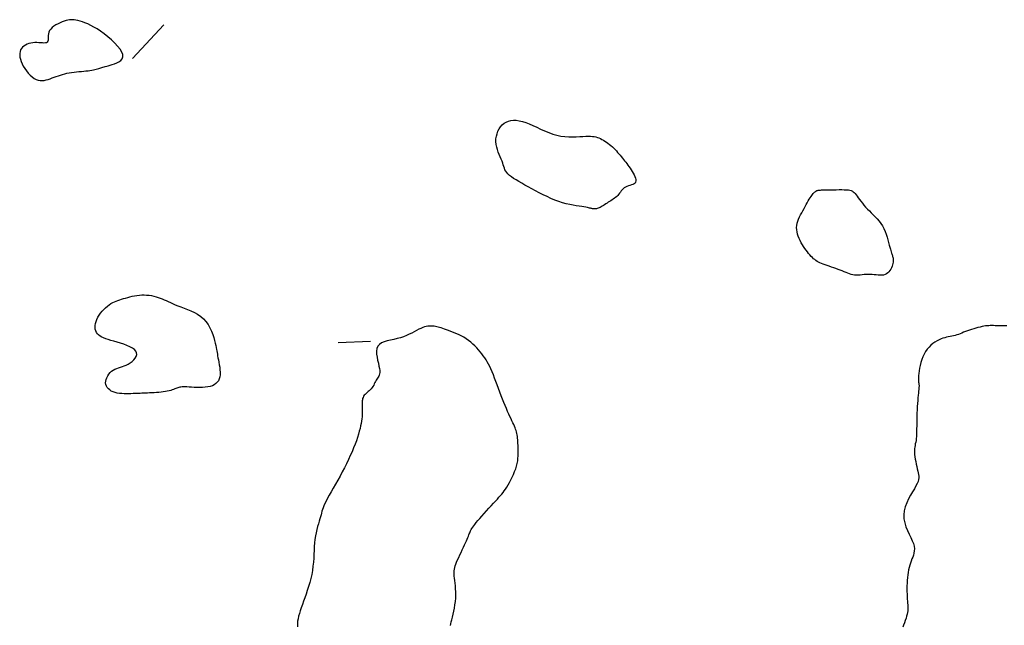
# Model space of a CAD drawing. Header units: millimetres. Extents: x 32690613 to 32693367, y 5343692 to 5344708.
# Tile 319 of 656: x 32692810 to 32692840, y 5343756 to 5343775. Entities that reach past the tile are written whole.
import ezdxf

# ---------------------------------------------------------------- set-up
doc = ezdxf.new("R2010")
doc.units = ezdxf.units.MM
doc.header["$LTSCALE"] = 20
doc.layers.add('02-DGM_HL_493.50', color=112, linetype='Continuous')

msp = doc.modelspace()

# ---------------------------------------------------------------- linework, layer by layer
at = {"layer": '02-DGM_HL_493.50', "elevation": 493.5, "flags": 128}
for points in [[(32692811.242, 5343773.487), (32692811.315, 5343773.499), (32692811.391, 5343773.509), (32692811.467, 5343773.517), (32692811.543, 5343773.525), (32692811.617, 5343773.531), (32692811.689, 5343773.538), (32692811.758, 5343773.544), (32692811.823, 5343773.551), (32692811.883, 5343773.559), (32692811.938, 5343773.568), (32692811.988, 5343773.578), (32692812.034, 5343773.588), (32692812.077, 5343773.599), (32692812.116, 5343773.609), (32692812.153, 5343773.62), (32692812.187, 5343773.629), (32692812.219, 5343773.639), (32692812.251, 5343773.648), (32692812.283, 5343773.657), (32692812.318, 5343773.668), (32692812.356, 5343773.679), (32692812.399, 5343773.691), (32692812.448, 5343773.706), (32692812.506, 5343773.722), (32692812.572, 5343773.742), (32692812.642, 5343773.765), (32692812.712, 5343773.794), (32692812.777, 5343773.828), (32692812.832, 5343773.869), (32692812.873, 5343773.919), (32692812.895, 5343773.977), (32692812.893, 5343774.046), (32692812.864, 5343774.126), (32692812.811, 5343774.214), (32692812.737, 5343774.308), (32692812.648, 5343774.405), (32692812.546, 5343774.503), (32692812.437, 5343774.597), (32692812.324, 5343774.687), (32692812.212, 5343774.768), (32692812.105, 5343774.839), (32692812.002, 5343774.899), (32692811.905, 5343774.951), (32692811.813, 5343774.993), (32692811.728, 5343775.029), (32692811.648, 5343775.057), (32692811.575, 5343775.08), (32692811.509, 5343775.098), (32692811.449, 5343775.111), (32692811.394, 5343775.12), (32692811.343, 5343775.125), (32692811.294, 5343775.125), (32692811.246, 5343775.121), (32692811.196, 5343775.112), (32692811.144, 5343775.099), (32692811.088, 5343775.081), (32692811.027, 5343775.059), (32692810.962, 5343775.032), (32692810.897, 5343775.001), (32692810.832, 5343774.966), (32692810.771, 5343774.927), (32692810.717, 5343774.884), (32692810.67, 5343774.838), (32692810.635, 5343774.79), (32692810.612, 5343774.738), (32692810.599, 5343774.685), (32692810.593, 5343774.633), (32692810.591, 5343774.583), (32692810.59, 5343774.536), (32692810.588, 5343774.494), (32692810.581, 5343774.46), (32692810.565, 5343774.433), (32692810.54, 5343774.416), (32692810.506, 5343774.408), (32692810.463, 5343774.405), (32692810.414, 5343774.407), (32692810.359, 5343774.411), (32692810.3, 5343774.415), (32692810.239, 5343774.418), (32692810.177, 5343774.418), (32692810.115, 5343774.413), (32692810.054, 5343774.403), (32692809.995, 5343774.388), (32692809.939, 5343774.367), (32692809.887, 5343774.342), (32692809.841, 5343774.311), (32692809.8, 5343774.276), (32692809.767, 5343774.235), (32692809.741, 5343774.19), (32692809.724, 5343774.14), (32692809.714, 5343774.086), (32692809.713, 5343774.028), (32692809.719, 5343773.967), (32692809.733, 5343773.902), (32692809.755, 5343773.834), (32692809.785, 5343773.764), (32692809.823, 5343773.691), (32692809.868, 5343773.618), (32692809.919, 5343773.547), (32692809.974, 5343773.479), (32692810.033, 5343773.416), (32692810.094, 5343773.361), (32692810.158, 5343773.315), (32692810.221, 5343773.28), (32692810.285, 5343773.258), (32692810.348, 5343773.246), (32692810.41, 5343773.245), (32692810.473, 5343773.252), (32692810.535, 5343773.265), (32692810.597, 5343773.283), (32692810.658, 5343773.304), (32692810.72, 5343773.327), (32692810.782, 5343773.351), (32692810.844, 5343773.374), (32692810.906, 5343773.396), (32692810.97, 5343773.417), (32692811.035, 5343773.437), (32692811.102, 5343773.456), (32692811.171, 5343773.472)], [(32692824.609, 5343770.757), (32692824.583, 5343770.821), (32692824.554, 5343770.889), (32692824.523, 5343770.961), (32692824.493, 5343771.037), (32692824.466, 5343771.115), (32692824.443, 5343771.196), (32692824.426, 5343771.278), (32692824.418, 5343771.361), (32692824.42, 5343771.444), (32692824.432, 5343771.526), (32692824.453, 5343771.606), (32692824.482, 5343771.683), (32692824.52, 5343771.755), (32692824.564, 5343771.82), (32692824.616, 5343771.878), (32692824.674, 5343771.927), (32692824.738, 5343771.966), (32692824.807, 5343771.994), (32692824.882, 5343772.013), (32692824.962, 5343772.021), (32692825.048, 5343772.02), (32692825.14, 5343772.007), (32692825.237, 5343771.985), (32692825.34, 5343771.953), (32692825.449, 5343771.911), (32692825.562, 5343771.861), (32692825.679, 5343771.807), (32692825.8, 5343771.75), (32692825.923, 5343771.695), (32692826.048, 5343771.643), (32692826.174, 5343771.597), (32692826.301, 5343771.561), (32692826.427, 5343771.535), (32692826.551, 5343771.52), (32692826.672, 5343771.512), (32692826.789, 5343771.511), (32692826.901, 5343771.514), (32692827.006, 5343771.519), (32692827.103, 5343771.525), (32692827.192, 5343771.53), (32692827.27, 5343771.531), (32692827.339, 5343771.53), (32692827.401, 5343771.525), (32692827.457, 5343771.517), (32692827.508, 5343771.506), (32692827.556, 5343771.492), (32692827.602, 5343771.475), (32692827.647, 5343771.454), (32692827.693, 5343771.431), (32692827.74, 5343771.405), (32692827.786, 5343771.376), (32692827.833, 5343771.345), (32692827.88, 5343771.312), (32692827.926, 5343771.276), (32692827.971, 5343771.239), (32692828.015, 5343771.199), (32692828.057, 5343771.159), (32692828.098, 5343771.117), (32692828.138, 5343771.074), (32692828.177, 5343771.03), (32692828.215, 5343770.986), (32692828.252, 5343770.942), (32692828.288, 5343770.898), (32692828.324, 5343770.854), (32692828.359, 5343770.811), (32692828.393, 5343770.768), (32692828.427, 5343770.726), (32692828.461, 5343770.682), (32692828.494, 5343770.638), (32692828.528, 5343770.592), (32692828.561, 5343770.545), (32692828.594, 5343770.495), (32692828.627, 5343770.443), (32692828.659, 5343770.39), (32692828.687, 5343770.337), (32692828.712, 5343770.285), (32692828.73, 5343770.235), (32692828.741, 5343770.188), (32692828.743, 5343770.147), (32692828.734, 5343770.112), (32692828.714, 5343770.083), (32692828.684, 5343770.061), (32692828.647, 5343770.042), (32692828.604, 5343770.027), (32692828.557, 5343770.012), (32692828.51, 5343769.997), (32692828.464, 5343769.981), (32692828.42, 5343769.96), (32692828.382, 5343769.936), (32692828.348, 5343769.907), (32692828.318, 5343769.875), (32692828.29, 5343769.841), (32692828.263, 5343769.805), (32692828.236, 5343769.769), (32692828.209, 5343769.734), (32692828.18, 5343769.701), (32692828.149, 5343769.67), (32692828.115, 5343769.64), (32692828.08, 5343769.613), (32692828.043, 5343769.587), (32692828.005, 5343769.562), (32692827.966, 5343769.538), (32692827.927, 5343769.514), (32692827.888, 5343769.489), (32692827.85, 5343769.465), (32692827.812, 5343769.44), (32692827.775, 5343769.416), (32692827.739, 5343769.392), (32692827.704, 5343769.37), (32692827.67, 5343769.35), (32692827.637, 5343769.332), (32692827.606, 5343769.317), (32692827.576, 5343769.305), (32692827.547, 5343769.296), (32692827.52, 5343769.289), (32692827.494, 5343769.285), (32692827.469, 5343769.283), (32692827.446, 5343769.283), (32692827.424, 5343769.285), (32692827.403, 5343769.288), (32692827.383, 5343769.293), (32692827.362, 5343769.298), (32692827.339, 5343769.305), (32692827.313, 5343769.312), (32692827.281, 5343769.321), (32692827.242, 5343769.329), (32692827.195, 5343769.339), (32692827.138, 5343769.349), (32692827.069, 5343769.359), (32692826.99, 5343769.371), (32692826.901, 5343769.384), (32692826.805, 5343769.401), (32692826.701, 5343769.421), (32692826.592, 5343769.446), (32692826.477, 5343769.477), (32692826.36, 5343769.514), (32692826.24, 5343769.558), (32692826.119, 5343769.609), (32692825.997, 5343769.664), (32692825.877, 5343769.722), (32692825.757, 5343769.783), (32692825.64, 5343769.844), (32692825.527, 5343769.906), (32692825.418, 5343769.965), (32692825.314, 5343770.022), (32692825.216, 5343770.077), (32692825.125, 5343770.129), (32692825.041, 5343770.179), (32692824.965, 5343770.227), (32692824.898, 5343770.273), (32692824.839, 5343770.319), (32692824.791, 5343770.363), (32692824.752, 5343770.407), (32692824.722, 5343770.451), (32692824.699, 5343770.496), (32692824.68, 5343770.543), (32692824.663, 5343770.591), (32692824.647, 5343770.642), (32692824.629, 5343770.697)], [(32692836.583, 5343768.102), (32692836.599, 5343768.046), (32692836.613, 5343767.998), (32692836.625, 5343767.958), (32692836.636, 5343767.924), (32692836.646, 5343767.895), (32692836.655, 5343767.869), (32692836.663, 5343767.845), (32692836.67, 5343767.82), (32692836.677, 5343767.795), (32692836.682, 5343767.767), (32692836.686, 5343767.738), (32692836.689, 5343767.707), (32692836.688, 5343767.673), (32692836.685, 5343767.637), (32692836.679, 5343767.599), (32692836.669, 5343767.558), (32692836.654, 5343767.515), (32692836.636, 5343767.47), (32692836.613, 5343767.426), (32692836.586, 5343767.383), (32692836.554, 5343767.343), (32692836.519, 5343767.308), (32692836.479, 5343767.279), (32692836.435, 5343767.257), (32692836.387, 5343767.244), (32692836.335, 5343767.238), (32692836.279, 5343767.238), (32692836.222, 5343767.242), (32692836.162, 5343767.248), (32692836.101, 5343767.255), (32692836.038, 5343767.261), (32692835.976, 5343767.264), (32692835.913, 5343767.264), (32692835.851, 5343767.261), (32692835.79, 5343767.256), (32692835.729, 5343767.25), (32692835.669, 5343767.245), (32692835.61, 5343767.242), (32692835.553, 5343767.241), (32692835.497, 5343767.244), (32692835.443, 5343767.252), (32692835.39, 5343767.265), (32692835.337, 5343767.281), (32692835.284, 5343767.301), (32692835.23, 5343767.323), (32692835.174, 5343767.346), (32692835.115, 5343767.37), (32692835.053, 5343767.395), (32692834.988, 5343767.42), (32692834.92, 5343767.444), (32692834.851, 5343767.467), (32692834.781, 5343767.49), (32692834.713, 5343767.513), (32692834.646, 5343767.535), (32692834.583, 5343767.557), (32692834.525, 5343767.579), (32692834.472, 5343767.6), (32692834.424, 5343767.621), (32692834.381, 5343767.643), (32692834.34, 5343767.667), (32692834.302, 5343767.692), (32692834.265, 5343767.719), (32692834.229, 5343767.749), (32692834.192, 5343767.783), (32692834.155, 5343767.821), (32692834.116, 5343767.863), (32692834.077, 5343767.908), (32692834.037, 5343767.956), (32692833.998, 5343768.008), (32692833.958, 5343768.063), (32692833.92, 5343768.12), (32692833.883, 5343768.18), (32692833.847, 5343768.242), (32692833.813, 5343768.306), (32692833.782, 5343768.372), (32692833.756, 5343768.439), (32692833.734, 5343768.506), (32692833.718, 5343768.574), (32692833.708, 5343768.642), (32692833.706, 5343768.709), (32692833.712, 5343768.776), (32692833.725, 5343768.842), (32692833.744, 5343768.908), (32692833.768, 5343768.972), (32692833.797, 5343769.037), (32692833.829, 5343769.101), (32692833.863, 5343769.165), (32692833.898, 5343769.229), (32692833.933, 5343769.293), (32692833.967, 5343769.356), (32692834.001, 5343769.417), (32692834.034, 5343769.476), (32692834.066, 5343769.532), (32692834.096, 5343769.583), (32692834.124, 5343769.629), (32692834.15, 5343769.67), (32692834.173, 5343769.704), (32692834.194, 5343769.733), (32692834.213, 5343769.756), (32692834.23, 5343769.775), (32692834.246, 5343769.79), (32692834.26, 5343769.802), (32692834.273, 5343769.812), (32692834.286, 5343769.821), (32692834.298, 5343769.829), (32692834.309, 5343769.836), (32692834.321, 5343769.843), (32692834.332, 5343769.849), (32692834.343, 5343769.854), (32692834.354, 5343769.858), (32692834.366, 5343769.862), (32692834.378, 5343769.864), (32692834.39, 5343769.866), (32692834.405, 5343769.867), (32692834.423, 5343769.868), (32692834.445, 5343769.868), (32692834.474, 5343769.869), (32692834.511, 5343769.869), (32692834.557, 5343769.87), (32692834.614, 5343769.871), (32692834.682, 5343769.873), (32692834.759, 5343769.875), (32692834.842, 5343769.877), (32692834.929, 5343769.879), (32692835.015, 5343769.88), (32692835.099, 5343769.88), (32692835.177, 5343769.878), (32692835.246, 5343769.875), (32692835.304, 5343769.869), (32692835.352, 5343769.861), (32692835.392, 5343769.849), (32692835.426, 5343769.834), (32692835.456, 5343769.814), (32692835.484, 5343769.789), (32692835.511, 5343769.759), (32692835.54, 5343769.722), (32692835.572, 5343769.68), (32692835.608, 5343769.632), (32692835.647, 5343769.579), (32692835.689, 5343769.523), (32692835.735, 5343769.464), (32692835.784, 5343769.403), (32692835.837, 5343769.342), (32692835.892, 5343769.281), (32692835.951, 5343769.222), (32692836.011, 5343769.162), (32692836.072, 5343769.102), (32692836.134, 5343769.041), (32692836.193, 5343768.977), (32692836.251, 5343768.909), (32692836.304, 5343768.838), (32692836.354, 5343768.761), (32692836.397, 5343768.678), (32692836.436, 5343768.591), (32692836.469, 5343768.502), (32692836.499, 5343768.413), (32692836.524, 5343768.327), (32692836.546, 5343768.245), (32692836.566, 5343768.169)], [(32692812.622, 5343765.201), (32692812.531, 5343765.228), (32692812.448, 5343765.253), (32692812.373, 5343765.278), (32692812.305, 5343765.303), (32692812.245, 5343765.331), (32692812.194, 5343765.36), (32692812.149, 5343765.394), (32692812.113, 5343765.431), (32692812.084, 5343765.474), (32692812.062, 5343765.522), (32692812.048, 5343765.574), (32692812.042, 5343765.63), (32692812.044, 5343765.689), (32692812.053, 5343765.75), (32692812.07, 5343765.812), (32692812.095, 5343765.875), (32692812.128, 5343765.939), (32692812.167, 5343766.002), (32692812.212, 5343766.064), (32692812.261, 5343766.124), (32692812.313, 5343766.18), (32692812.367, 5343766.233), (32692812.423, 5343766.281), (32692812.478, 5343766.324), (32692812.532, 5343766.361), (32692812.586, 5343766.392), (32692812.639, 5343766.419), (32692812.692, 5343766.442), (32692812.747, 5343766.462), (32692812.803, 5343766.481), (32692812.86, 5343766.499), (32692812.921, 5343766.517), (32692812.984, 5343766.535), (32692813.05, 5343766.553), (32692813.119, 5343766.572), (32692813.189, 5343766.588), (32692813.261, 5343766.604), (32692813.334, 5343766.616), (32692813.409, 5343766.625), (32692813.483, 5343766.63), (32692813.558, 5343766.631), (32692813.633, 5343766.627), (32692813.707, 5343766.619), (32692813.78, 5343766.608), (32692813.852, 5343766.593), (32692813.922, 5343766.576), (32692813.989, 5343766.556), (32692814.054, 5343766.533), (32692814.117, 5343766.508), (32692814.177, 5343766.482), (32692814.238, 5343766.454), (32692814.3, 5343766.425), (32692814.366, 5343766.394), (32692814.436, 5343766.362), (32692814.513, 5343766.329), (32692814.597, 5343766.296), (32692814.691, 5343766.261), (32692814.791, 5343766.225), (32692814.895, 5343766.185), (32692815.001, 5343766.14), (32692815.106, 5343766.09), (32692815.207, 5343766.033), (32692815.302, 5343765.968), (32692815.389, 5343765.893), (32692815.465, 5343765.808), (32692815.53, 5343765.715), (32692815.586, 5343765.616), (32692815.633, 5343765.515), (32692815.672, 5343765.414), (32692815.704, 5343765.317), (32692815.731, 5343765.225), (32692815.752, 5343765.143), (32692815.768, 5343765.071), (32692815.781, 5343765.008), (32692815.792, 5343764.951), (32692815.801, 5343764.9), (32692815.809, 5343764.85), (32692815.817, 5343764.799), (32692815.825, 5343764.746), (32692815.836, 5343764.687), (32692815.849, 5343764.622), (32692815.863, 5343764.55), (32692815.877, 5343764.475), (32692815.889, 5343764.397), (32692815.898, 5343764.318), (32692815.903, 5343764.242), (32692815.901, 5343764.168), (32692815.892, 5343764.1), (32692815.875, 5343764.038), (32692815.849, 5343763.983), (32692815.814, 5343763.934), (32692815.772, 5343763.893), (32692815.721, 5343763.857), (32692815.663, 5343763.829), (32692815.597, 5343763.806), (32692815.524, 5343763.789), (32692815.444, 5343763.779), (32692815.359, 5343763.773), (32692815.272, 5343763.772), (32692815.184, 5343763.774), (32692815.099, 5343763.777), (32692815.017, 5343763.782), (32692814.941, 5343763.787), (32692814.873, 5343763.79), (32692814.815, 5343763.792), (32692814.767, 5343763.792), (32692814.725, 5343763.79), (32692814.689, 5343763.787), (32692814.657, 5343763.781), (32692814.628, 5343763.774), (32692814.599, 5343763.765), (32692814.569, 5343763.754), (32692814.537, 5343763.741), (32692814.502, 5343763.728), (32692814.463, 5343763.713), (32692814.422, 5343763.699), (32692814.376, 5343763.684), (32692814.326, 5343763.67), (32692814.271, 5343763.657), (32692814.212, 5343763.645), (32692814.147, 5343763.635), (32692814.079, 5343763.627), (32692814.007, 5343763.62), (32692813.935, 5343763.615), (32692813.862, 5343763.611), (32692813.791, 5343763.607), (32692813.722, 5343763.604), (32692813.657, 5343763.601), (32692813.597, 5343763.599), (32692813.541, 5343763.597), (32692813.488, 5343763.595), (32692813.435, 5343763.593), (32692813.383, 5343763.591), (32692813.33, 5343763.589), (32692813.273, 5343763.586), (32692813.213, 5343763.584), (32692813.148, 5343763.582), (32692813.08, 5343763.58), (32692813.008, 5343763.579), (32692812.935, 5343763.58), (32692812.863, 5343763.584), (32692812.791, 5343763.591), (32692812.722, 5343763.602), (32692812.656, 5343763.618), (32692812.595, 5343763.639), (32692812.54, 5343763.665), (32692812.492, 5343763.696), (32692812.45, 5343763.731), (32692812.416, 5343763.771), (32692812.39, 5343763.815), (32692812.374, 5343763.862), (32692812.366, 5343763.912), (32692812.369, 5343763.966), (32692812.382, 5343764.021), (32692812.403, 5343764.076), (32692812.431, 5343764.13), (32692812.466, 5343764.182), (32692812.507, 5343764.231), (32692812.552, 5343764.274), (32692812.601, 5343764.311), (32692812.653, 5343764.34), (32692812.708, 5343764.364), (32692812.765, 5343764.385), (32692812.823, 5343764.403), (32692812.883, 5343764.421), (32692812.944, 5343764.441), (32692813.005, 5343764.466), (32692813.066, 5343764.496), (32692813.127, 5343764.533), (32692813.184, 5343764.577), (32692813.236, 5343764.625), (32692813.278, 5343764.678), (32692813.309, 5343764.732), (32692813.325, 5343764.787), (32692813.323, 5343764.842), (32692813.301, 5343764.894), (32692813.257, 5343764.943), (32692813.193, 5343764.989), (32692813.114, 5343765.031), (32692813.023, 5343765.071), (32692812.925, 5343765.107), (32692812.822, 5343765.141), (32692812.72, 5343765.172)]]:
    msp.add_lwpolyline(points, close=True, dxfattribs=at)
for points in [[(32692813.198, 5343773.925), (32692814.159, 5343774.963)], [(32692823.015, 5343756.432), (32692823.026, 5343756.479), (32692823.04, 5343756.536), (32692823.057, 5343756.605), (32692823.076, 5343756.685), (32692823.097, 5343756.773), (32692823.117, 5343756.867), (32692823.137, 5343756.967), (32692823.154, 5343757.069), (32692823.168, 5343757.172), (32692823.176, 5343757.275), (32692823.18, 5343757.374), (32692823.178, 5343757.471), (32692823.173, 5343757.564), (32692823.166, 5343757.652), (32692823.156, 5343757.736), (32692823.147, 5343757.814), (32692823.138, 5343757.886), (32692823.131, 5343757.952), (32692823.127, 5343758.011), (32692823.126, 5343758.065), (32692823.129, 5343758.116), (32692823.135, 5343758.165), (32692823.146, 5343758.214), (32692823.161, 5343758.266), (32692823.181, 5343758.322), (32692823.206, 5343758.383), (32692823.235, 5343758.452), (32692823.269, 5343758.526), (32692823.305, 5343758.604), (32692823.343, 5343758.684), (32692823.381, 5343758.763), (32692823.418, 5343758.841), (32692823.453, 5343758.914), (32692823.484, 5343758.982), (32692823.511, 5343759.041), (32692823.533, 5343759.094), (32692823.552, 5343759.141), (32692823.568, 5343759.183), (32692823.583, 5343759.221), (32692823.597, 5343759.256), (32692823.61, 5343759.289), (32692823.624, 5343759.321), (32692823.639, 5343759.353), (32692823.656, 5343759.386), (32692823.677, 5343759.421), (32692823.702, 5343759.459), (32692823.732, 5343759.501), (32692823.767, 5343759.549), (32692823.81, 5343759.603), (32692823.861, 5343759.663), (32692823.919, 5343759.732), (32692823.985, 5343759.806), (32692824.055, 5343759.885), (32692824.128, 5343759.966), (32692824.202, 5343760.046), (32692824.275, 5343760.125), (32692824.343, 5343760.2), (32692824.407, 5343760.269), (32692824.463, 5343760.33), (32692824.514, 5343760.385), (32692824.559, 5343760.436), (32692824.6, 5343760.485), (32692824.639, 5343760.533), (32692824.677, 5343760.584), (32692824.714, 5343760.639), (32692824.753, 5343760.699), (32692824.794, 5343760.767), (32692824.837, 5343760.841), (32692824.879, 5343760.921), (32692824.921, 5343761.004), (32692824.96, 5343761.09), (32692824.997, 5343761.177), (32692825.029, 5343761.263), (32692825.056, 5343761.348), (32692825.076, 5343761.43), (32692825.091, 5343761.509), (32692825.1, 5343761.586), (32692825.106, 5343761.659), (32692825.108, 5343761.73), (32692825.108, 5343761.798), (32692825.107, 5343761.864), (32692825.104, 5343761.928), (32692825.102, 5343761.989), (32692825.099, 5343762.048), (32692825.096, 5343762.105), (32692825.093, 5343762.16), (32692825.088, 5343762.213), (32692825.082, 5343762.263), (32692825.075, 5343762.312), (32692825.066, 5343762.358), (32692825.055, 5343762.402), (32692825.043, 5343762.445), (32692825.028, 5343762.489), (32692825.01, 5343762.533), (32692824.991, 5343762.579), (32692824.968, 5343762.628), (32692824.943, 5343762.682), (32692824.915, 5343762.74), (32692824.885, 5343762.805), (32692824.852, 5343762.875), (32692824.816, 5343762.951), (32692824.779, 5343763.033), (32692824.741, 5343763.12), (32692824.701, 5343763.213), (32692824.661, 5343763.31), (32692824.62, 5343763.413), (32692824.579, 5343763.519), (32692824.539, 5343763.629), (32692824.498, 5343763.74), (32692824.458, 5343763.851), (32692824.419, 5343763.961), (32692824.379, 5343764.066), (32692824.341, 5343764.166), (32692824.303, 5343764.26), (32692824.266, 5343764.345), (32692824.228, 5343764.424), (32692824.191, 5343764.496), (32692824.153, 5343764.563), (32692824.114, 5343764.627), (32692824.073, 5343764.688), (32692824.03, 5343764.748), (32692823.985, 5343764.809), (32692823.936, 5343764.87), (32692823.884, 5343764.932), (32692823.829, 5343764.993), (32692823.771, 5343765.054), (32692823.709, 5343765.114), (32692823.643, 5343765.171), (32692823.574, 5343765.226), (32692823.501, 5343765.277), (32692823.424, 5343765.324), (32692823.345, 5343765.367), (32692823.264, 5343765.406), (32692823.184, 5343765.442), (32692823.105, 5343765.474), (32692823.028, 5343765.504), (32692822.956, 5343765.53), (32692822.89, 5343765.554), (32692822.83, 5343765.575), (32692822.775, 5343765.594), (32692822.725, 5343765.611), (32692822.679, 5343765.625), (32692822.635, 5343765.638), (32692822.593, 5343765.648), (32692822.551, 5343765.656), (32692822.509, 5343765.663), (32692822.465, 5343765.667), (32692822.419, 5343765.669), (32692822.371, 5343765.668), (32692822.321, 5343765.664), (32692822.269, 5343765.655), (32692822.214, 5343765.642), (32692822.157, 5343765.623), (32692822.097, 5343765.599), (32692822.034, 5343765.569), (32692821.968, 5343765.534), (32692821.898, 5343765.495), (32692821.823, 5343765.455), (32692821.744, 5343765.415), (32692821.66, 5343765.376), (32692821.57, 5343765.34), (32692821.475, 5343765.308), (32692821.373, 5343765.282), (32692821.268, 5343765.259), (32692821.164, 5343765.237), (32692821.064, 5343765.213), (32692820.971, 5343765.184), (32692820.89, 5343765.149), (32692820.822, 5343765.104), (32692820.773, 5343765.047), (32692820.744, 5343764.976), (32692820.732, 5343764.894), (32692820.735, 5343764.804), (32692820.748, 5343764.709), (32692820.766, 5343764.614), (32692820.788, 5343764.521), (32692820.808, 5343764.435), (32692820.824, 5343764.358), (32692820.831, 5343764.293), (32692820.831, 5343764.239), (32692820.825, 5343764.194), (32692820.814, 5343764.156), (32692820.799, 5343764.123), (32692820.781, 5343764.093), (32692820.761, 5343764.064), (32692820.741, 5343764.033), (32692820.722, 5343763.999), (32692820.703, 5343763.963), (32692820.684, 5343763.925), (32692820.664, 5343763.887), (32692820.644, 5343763.847), (32692820.621, 5343763.809), (32692820.597, 5343763.772), (32692820.57, 5343763.736), (32692820.54, 5343763.704), (32692820.508, 5343763.674), (32692820.476, 5343763.645), (32692820.443, 5343763.617), (32692820.411, 5343763.589), (32692820.381, 5343763.561), (32692820.355, 5343763.532), (32692820.333, 5343763.501), (32692820.316, 5343763.468), (32692820.304, 5343763.432), (32692820.295, 5343763.395), (32692820.29, 5343763.357), (32692820.288, 5343763.317), (32692820.287, 5343763.276), (32692820.288, 5343763.235), (32692820.289, 5343763.193), (32692820.291, 5343763.152), (32692820.292, 5343763.109), (32692820.293, 5343763.065), (32692820.293, 5343763.02), (32692820.291, 5343762.971), (32692820.288, 5343762.92), (32692820.284, 5343762.864), (32692820.277, 5343762.804), (32692820.268, 5343762.738), (32692820.256, 5343762.667), (32692820.241, 5343762.591), (32692820.222, 5343762.51), (32692820.2, 5343762.423), (32692820.174, 5343762.331), (32692820.144, 5343762.233), (32692820.109, 5343762.13), (32692820.069, 5343762.022), (32692820.024, 5343761.909), (32692819.975, 5343761.791), (32692819.922, 5343761.671), (32692819.865, 5343761.548), (32692819.804, 5343761.422), (32692819.74, 5343761.295), (32692819.674, 5343761.168), (32692819.605, 5343761.04), (32692819.534, 5343760.914), (32692819.465, 5343760.791), (32692819.397, 5343760.671), (32692819.332, 5343760.558), (32692819.272, 5343760.452), (32692819.219, 5343760.354), (32692819.173, 5343760.267), (32692819.136, 5343760.19), (32692819.106, 5343760.122), (32692819.083, 5343760.062), (32692819.064, 5343760.006), (32692819.048, 5343759.953), (32692819.033, 5343759.899), (32692819.018, 5343759.844), (32692819.001, 5343759.783), (32692818.981, 5343759.717), (32692818.959, 5343759.644), (32692818.935, 5343759.564), (32692818.911, 5343759.479), (32692818.887, 5343759.388), (32692818.865, 5343759.292), (32692818.846, 5343759.191), (32692818.83, 5343759.086), (32692818.818, 5343758.976), (32692818.81, 5343758.862), (32692818.803, 5343758.745), (32692818.798, 5343758.626), (32692818.791, 5343758.504), (32692818.782, 5343758.38), (32692818.77, 5343758.255), (32692818.753, 5343758.129), (32692818.73, 5343758.004), (32692818.701, 5343757.878), (32692818.669, 5343757.754), (32692818.633, 5343757.631), (32692818.595, 5343757.511), (32692818.556, 5343757.395), (32692818.517, 5343757.282), (32692818.479, 5343757.174), (32692818.442, 5343757.071), (32692818.408, 5343756.973), (32692818.377, 5343756.88), (32692818.35, 5343756.793), (32692818.327, 5343756.712), (32692818.308, 5343756.635), (32692818.295, 5343756.564), (32692818.288, 5343756.499), (32692818.288, 5343756.439), (32692818.293, 5343756.384)], [(32692840.199, 5343765.673), (32692840.114, 5343765.679), (32692840.036, 5343765.681), (32692839.964, 5343765.681), (32692839.898, 5343765.681), (32692839.838, 5343765.681), (32692839.784, 5343765.682), (32692839.734, 5343765.682), (32692839.686, 5343765.682), (32692839.639, 5343765.68), (32692839.591, 5343765.677), (32692839.542, 5343765.672), (32692839.489, 5343765.664), (32692839.431, 5343765.653), (32692839.37, 5343765.64), (32692839.306, 5343765.624), (32692839.241, 5343765.606), (32692839.174, 5343765.586), (32692839.108, 5343765.565), (32692839.043, 5343765.544), (32692838.98, 5343765.521), (32692838.919, 5343765.499), (32692838.862, 5343765.476), (32692838.807, 5343765.454), (32692838.753, 5343765.433), (32692838.701, 5343765.413), (32692838.649, 5343765.395), (32692838.598, 5343765.379), (32692838.547, 5343765.365), (32692838.496, 5343765.353), (32692838.443, 5343765.343), (32692838.39, 5343765.333), (32692838.336, 5343765.323), (32692838.28, 5343765.31), (32692838.223, 5343765.294), (32692838.164, 5343765.274), (32692838.104, 5343765.248), (32692838.042, 5343765.215), (32692837.978, 5343765.176), (32692837.916, 5343765.13), (32692837.854, 5343765.077), (32692837.794, 5343765.019), (32692837.738, 5343764.953), (32692837.687, 5343764.882), (32692837.641, 5343764.805), (32692837.601, 5343764.721), (32692837.567, 5343764.634), (32692837.539, 5343764.545), (32692837.516, 5343764.456), (32692837.498, 5343764.369), (32692837.485, 5343764.286), (32692837.475, 5343764.21), (32692837.469, 5343764.143), (32692837.466, 5343764.085), (32692837.466, 5343764.036), (32692837.467, 5343763.996), (32692837.47, 5343763.962), (32692837.473, 5343763.934), (32692837.477, 5343763.91), (32692837.481, 5343763.889), (32692837.484, 5343763.869), (32692837.485, 5343763.85), (32692837.486, 5343763.829), (32692837.485, 5343763.806), (32692837.483, 5343763.779), (32692837.48, 5343763.747), (32692837.475, 5343763.707), (32692837.47, 5343763.66), (32692837.465, 5343763.602), (32692837.458, 5343763.534), (32692837.451, 5343763.456), (32692837.444, 5343763.371), (32692837.437, 5343763.279), (32692837.43, 5343763.182), (32692837.424, 5343763.082), (32692837.42, 5343762.981), (32692837.416, 5343762.88), (32692837.414, 5343762.78), (32692837.413, 5343762.683), (32692837.413, 5343762.589), (32692837.412, 5343762.499), (32692837.411, 5343762.414), (32692837.409, 5343762.334), (32692837.406, 5343762.26), (32692837.4, 5343762.194), (32692837.392, 5343762.135), (32692837.382, 5343762.081), (32692837.371, 5343762.032), (32692837.361, 5343761.984), (32692837.352, 5343761.936), (32692837.345, 5343761.887), (32692837.341, 5343761.834), (32692837.341, 5343761.775), (32692837.346, 5343761.709), (32692837.355, 5343761.637), (32692837.367, 5343761.562), (32692837.382, 5343761.484), (32692837.398, 5343761.407), (32692837.415, 5343761.332), (32692837.432, 5343761.261), (32692837.447, 5343761.195), (32692837.461, 5343761.136), (32692837.472, 5343761.083), (32692837.477, 5343761.033), (32692837.477, 5343760.982), (32692837.47, 5343760.93), (32692837.454, 5343760.873), (32692837.428, 5343760.808), (32692837.39, 5343760.734), (32692837.341, 5343760.648), (32692837.283, 5343760.552), (32692837.221, 5343760.447), (32692837.16, 5343760.334), (32692837.104, 5343760.216), (32692837.058, 5343760.094), (32692837.025, 5343759.969), (32692837.011, 5343759.844), (32692837.018, 5343759.719), (32692837.043, 5343759.596), (32692837.082, 5343759.476), (32692837.13, 5343759.36), (32692837.181, 5343759.249), (32692837.232, 5343759.144), (32692837.277, 5343759.045), (32692837.312, 5343758.955), (32692837.334, 5343758.872), (32692837.342, 5343758.797), (32692837.34, 5343758.728), (32692837.329, 5343758.663), (32692837.312, 5343758.602), (32692837.29, 5343758.541), (32692837.266, 5343758.48), (32692837.242, 5343758.418), (32692837.219, 5343758.353), (32692837.198, 5343758.285), (32692837.18, 5343758.215), (32692837.163, 5343758.141), (32692837.149, 5343758.065), (32692837.137, 5343757.986), (32692837.128, 5343757.905), (32692837.12, 5343757.821), (32692837.115, 5343757.736), (32692837.113, 5343757.649), (32692837.112, 5343757.563), (32692837.113, 5343757.478), (32692837.115, 5343757.396), (32692837.118, 5343757.318), (32692837.122, 5343757.245), (32692837.126, 5343757.179), (32692837.131, 5343757.121), (32692837.135, 5343757.068), (32692837.139, 5343757.019), (32692837.14, 5343756.973), (32692837.14, 5343756.928), (32692837.136, 5343756.881), (32692837.129, 5343756.831), (32692837.118, 5343756.776), (32692837.103, 5343756.715), (32692837.083, 5343756.649), (32692837.06, 5343756.58), (32692837.035, 5343756.51), (32692837.008, 5343756.441), (32692836.981, 5343756.374)], [(32692819.545, 5343765.166), (32692820.544, 5343765.205)]]:
    msp.add_lwpolyline(points, dxfattribs=at)

doc.saveas('drawing.dxf')
